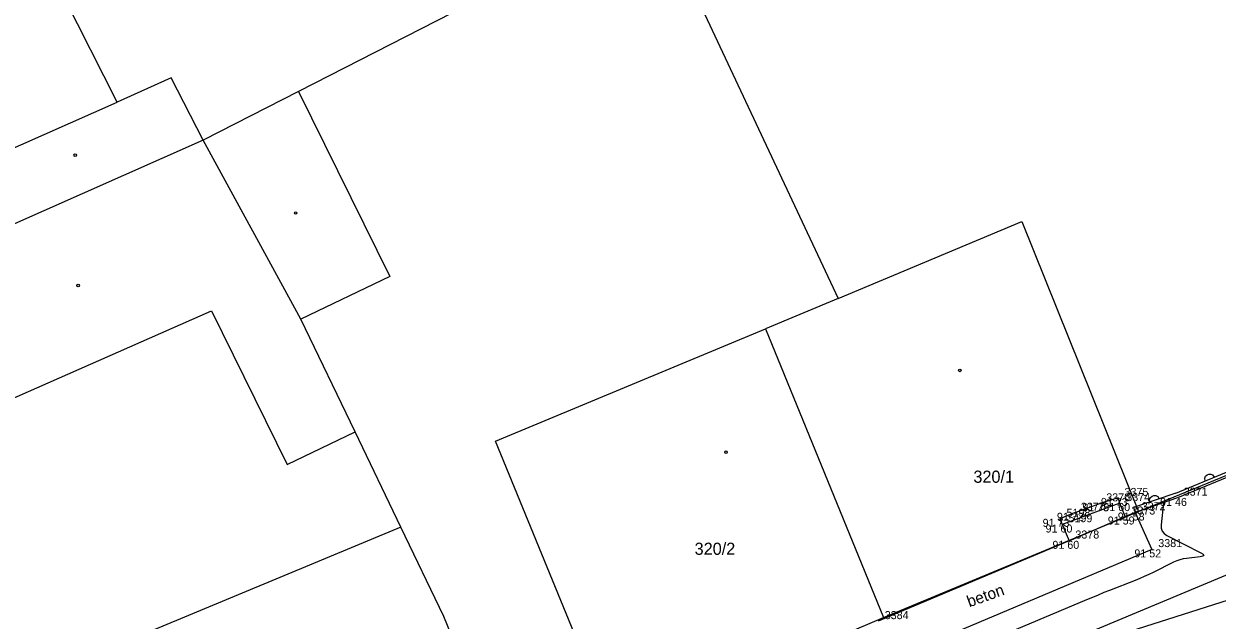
# Model space of a CAD drawing. Extents: x -711081 to -709338, y -1025122 to -1024092.
# Drawn here: x -710558.08 to -710516.33, y -1024824.13 to -1024803.28 of the extents above; entities that cross this region are included whole.
import ezdxf

# ---------------------------------------------------------------- set-up
doc = ezdxf.new("R2010")
doc.units = 0
for name, color, linetype in [('Ex_Minor Contours', 7, 'Continuous'), ('Z_body', 7, 'Continuous'), ('Z_body_cisla', 7, 'Continuous'), ('Z_body_vysky_redukovane', 7, 'Continuous'), ('Z_budova', 7, 'Continuous'), ('Z_budova_presah', 7, 'Continuous'), ('Z_katastr_cisla_stavebni', 7, 'Continuous'), ('Z_katastr_hranice', 7, 'Continuous'), ('Z_katastr_hranice_katastralniho_uzemi', 7, 'Continuous'), ('Z_katastr_vnitrni_kresba', 7, 'Continuous'), ('Z_katastr_znacky_budov', 7, 'Continuous'), ('Z_ploty', 7, 'Continuous'), ('Z_ploty_znacky', 7, 'Continuous'), ('Z_popisy', 7, 'Continuous'), ('Z_rozhranni', 7, 'Continuous'), ('Z_vstupy', 7, 'Continuous')]:
    doc.layers.add(name, color=color, linetype=linetype)

# ---------------------------------------------------------------- blocks, each defined once
blk = doc.blocks.new('POINT_DISPLAY')
blk.add_line((0, 0), (0, 0))
blk = doc.blocks.new('Z216')
for p, q in [((-0.17, 0), (-0.15, 0.1)), ((-0.15, 0.1), (-0.1, 0.15)), ((-0.1, 0.15), (-0.03, 0.17)), ((-0.03, 0.17), (0.03, 0.17)), ((0.03, 0.17), (0.1, 0.15)), ((0.1, 0.15), (0.15, 0.1)), ((0.15, 0.1), (0.17, 0))]:
    blk.add_line(p, q)

msp = doc.modelspace()

# ---------------------------------------------------------------- linework, layer by layer
at = {"layer": 'Ex_Minor Contours'}
msp.add_lwpolyline([(-710518.213, -1024820.03), (-710518.293, -1024820.803), (-710518.291, -1024820.922), (-710518.256, -1024821.025), (-710518.188, -1024821.11), (-710518.089, -1024821.177), (-710516.899, -1024821.781), (-710516.82, -1024821.831), (-710516.798, -1024821.87), (-710516.832, -1024821.899), (-710516.923, -1024821.919), (-710517.399, -1024821.976), (-710517.517, -1024821.995), (-710517.632, -1024822.024), (-710517.744, -1024822.063), (-710517.853, -1024822.111), (-710518.567, -1024822.464), (-710518.723, -1024822.539), (-710518.88, -1024822.61), (-710519.038, -1024822.678), (-710519.198, -1024822.743), (-710520.092, -1024823.094), (-710520.294, -1024823.174), (-710520.496, -1024823.256), (-710520.697, -1024823.338), (-710520.898, -1024823.422), (-710526.271, -1024825.688)], dxfattribs=at)
at = {"layer": 'Z_budova'}
for p, q in [((-710519.79, -1024819.86), (-710520.44, -1024820.05)), ((-710519.73, -1024820.04), (-710519.79, -1024819.86)), ((-710519.55, -1024820.51), (-710519.73, -1024820.04)), ((-710519.26, -1024820.2), (-710519.2, -1024820.37)), ((-710521.33, -1024820.38), (-710521.83, -1024820.59)), ((-710521.83, -1024820.59), (-710521.75, -1024820.79)), ((-710519.2, -1024820.37), (-710519.55, -1024820.51)), ((-710521.75, -1024820.79), (-710521.51, -1024821.36)), ((-710521.51, -1024821.36), (-710528.19, -1024824.17))]:
    msp.add_line(p, q, dxfattribs=at)
at = {"layer": 'Z_budova_presah'}
msp.add_line((-710521.51, -1024821.36), (-710519.55, -1024820.51), dxfattribs=at)
at = {"layer": 'Z_katastr_hranice'}
for p, q in [((-710536.19, -1024798.81), (-710529.59, -1024812.88)), ((-710554.81, -1024806.01), (-710557.99, -1024799.76)), ((-710540.29, -1024801.46), (-710548.47, -1024805.64)), ((-710552.92, -1024805.17), (-710554.81, -1024806.01)), ((-710551.81, -1024807.35), (-710552.92, -1024805.17)), ((-710548.47, -1024805.64), (-710551.81, -1024807.35)), ((-710551.81, -1024807.35), (-710558.83, -1024810.46)), ((-710548.39, -1024813.61), (-710551.81, -1024807.35)), ((-710529.59, -1024812.88), (-710532.13, -1024813.94)), ((-710546.49, -1024817.55), (-710548.39, -1024813.61)), ((-710532.13, -1024813.94), (-710528, -1024824.04)), ((-710519.08, -1024820.34), (-710505.88, -1024814.86)), ((-710544.89, -1024820.88), (-710546.49, -1024817.55)), ((-710528, -1024824.04), (-710519.08, -1024820.34)), ((-710543.39, -1024824.01), (-710544.89, -1024820.88)), ((-710541.07, -1024829.56), (-710543.39, -1024824.01)), ((-710537.42, -1024828.02), (-710528, -1024824.04))]:
    msp.add_line(p, q, dxfattribs=at)
at = {"layer": 'Z_katastr_hranice_katastralniho_uzemi'}
msp.add_line((-710496.32, -1024814.35), (-710587.89, -1024852.54), dxfattribs=at)
msp.add_line((-710496.32, -1024814.35), (-710587.89, -1024852.54), dxfattribs=at)
at = {"layer": 'Z_katastr_vnitrni_kresba'}
for p, q in [((-710548.47, -1024805.64), (-710545.27, -1024812.11)), ((-710559.83, -1024808.23), (-710554.81, -1024806.01)), ((-710529.59, -1024812.88), (-710523.16, -1024810.19)), ((-710523.16, -1024810.19), (-710519.08, -1024820.34)), ((-710545.27, -1024812.11), (-710548.39, -1024813.61)), ((-710563.17, -1024818.45), (-710551.52, -1024813.31)), ((-710551.52, -1024813.31), (-710548.87, -1024818.69)), ((-710541.58, -1024817.88), (-710532.13, -1024813.94)), ((-710548.87, -1024818.69), (-710546.49, -1024817.55)), ((-710537.42, -1024828.02), (-710541.58, -1024817.88)), ((-710544.89, -1024820.88), (-710556.17, -1024825.57))]:
    msp.add_line(p, q, dxfattribs=at)
at = {"layer": 'Z_katastr_znacky_budov'}
for centre in [(-710556.282, -1024807.87), (-710548.572, -1024809.89), (-710556.182, -1024812.43), (-710525.332, -1024815.4), (-710533.512, -1024818.26)]:
    msp.add_circle(centre, 0.0437, dxfattribs=at)
at = {"layer": 'Z_ploty'}
for p, q in [((-710510.82, -1024816.81), (-710517.79, -1024819.7)), ((-710510.75, -1024816.97), (-710517.72, -1024819.86)), ((-710517.78, -1024819.69), (-710519.26, -1024820.2)), ((-710517.72, -1024819.86), (-710519.2, -1024820.37))]:
    msp.add_line(p, q, dxfattribs=at)
at = {"layer": 'Z_rozhranni'}
for p, q in [((-710519.73, -1024820.04), (-710521.75, -1024820.79)), ((-710519.2, -1024820.37), (-710518.62, -1024821.66)), ((-710518.62, -1024821.66), (-710527.68, -1024825.48)), ((-710514.69, -1024823.04), (-710519.39, -1024824.53))]:
    msp.add_line(p, q, dxfattribs=at)
at = {"layer": 'Z_vstupy'}
msp.add_line((-710521.33, -1024820.38), (-710520.44, -1024820.05), dxfattribs=at)

# ---------------------------------------------------------------- block references
at = {"layer": 'Z_body'}
for p in [(-710519.79, -1024819.86), (-710517.72, -1024819.86), (-710520.44, -1024820.05), (-710519.73, -1024820.04), (-710521.83, -1024820.59), (-710521.33, -1024820.38), (-710519.55, -1024820.51), (-710519.2, -1024820.37), (-710521.75, -1024820.79), (-710521.51, -1024821.36), (-710518.62, -1024821.66)]:
    msp.add_blockref('POINT_DISPLAY', p, dxfattribs=at)
at = {"layer": 'Z_ploty_znacky'}
for p, rotation in [((-710516.59, -1024819.2), 22.500000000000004), ((-710518.52, -1024819.95), 19)]:
    msp.add_blockref('Z216', p, dxfattribs=dict(at, rotation=rotation))

# ---------------------------------------------------------------- texts
at = {"layer": 'Z_body_cisla'}
for s, p in [('3376', (-710520.21, -1024819.98)), ('3375', (-710519.57, -1024819.79)), ('3374', (-710519.51, -1024819.97)), ('3371', (-710517.5, -1024819.78)), ('5198', (-710521.6, -1024820.52)), ('3377', (-710521.1, -1024820.31)), ('3373', (-710519.33, -1024820.44)), ('3372', (-710518.97, -1024820.29)), ('5199', (-710521.53, -1024820.71)), ('3378', (-710521.29, -1024821.28)), ('3381', (-710518.39, -1024821.58)), ('3384', (-710527.96, -1024824.1))]:
    msp.add_text(s, height=0.28, dxfattribs=at).set_placement(p)
at = {"layer": 'Z_body_vysky_redukovane'}
for s, p in [('91 73', (-710520.397, -1024820.14)), ('91 46', (-710518.327, -1024820.14)), ('91 75', (-710521.047, -1024820.33)), ('91 60', (-710520.313, -1024820.32)), ('91 73', (-710522.437, -1024820.87)), ('91 72', (-710521.937, -1024820.66)), ('91 59', (-710520.157, -1024820.79)), ('91 58', (-710519.807, -1024820.65)), ('91 60', (-710522.333, -1024821.07)), ('91 60', (-710522.093, -1024821.64)), ('91 52', (-710519.227, -1024821.94))]:
    msp.add_text(s, height=0.28, dxfattribs=at).set_placement(p)
at = {"layer": 'Z_katastr_cisla_stavebni'}
for s, p in [('320/1', (-710524.859, -1024819.33)), ('320/2', (-710534.612, -1024821.85))]:
    msp.add_text(s, height=0.425, dxfattribs=at).set_placement(p)
at = {"layer": 'Z_popisy'}
msp.add_text('beton', height=0.4, rotation=19.8, dxfattribs=at).set_placement((-710525, -1024823.69))

doc.saveas('drawing.dxf')
